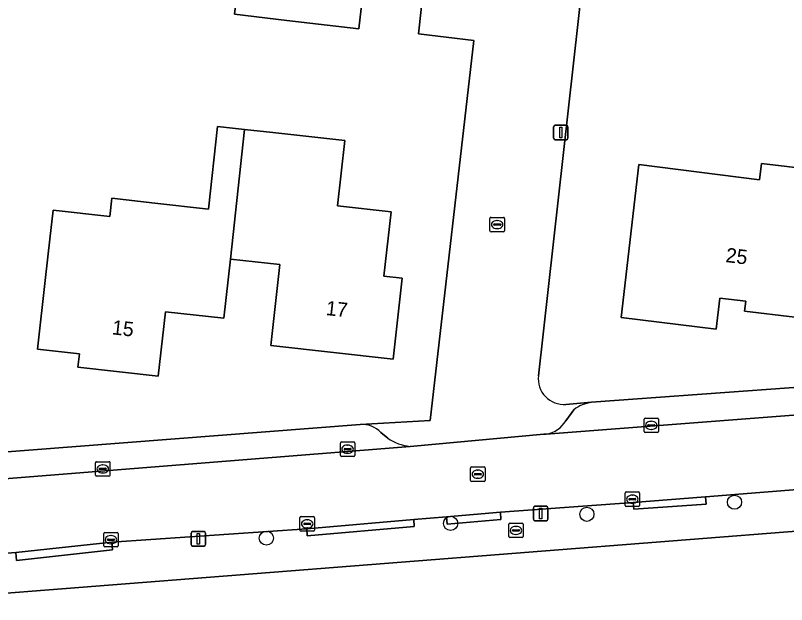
# Model space of a CAD drawing. Extents: x 162396 to 163643, y 386452 to 387406.
# Drawn here: x 163054.3 to 163107.6, y 386559.9 to 386600.6 of the extents above; entities that cross this region are included whole.
import ezdxf

# ---------------------------------------------------------------- set-up
doc = ezdxf.new("R2010")
doc.units = 0
for name, color, linetype in [('IMGEO_Boom', 7, 'Continuous'), ('IMGEO_Brandkraan', 7, 'Continuous'), ('IMGEO_Erf', 7, 'Continuous'), ('IMGEO_Kolk', 7, 'Continuous'), ('IMGEO_Lichtmast', 7, 'Continuous'), ('IMGEO_Pand', 7, 'Continuous'), ('IMGEO_Pand_nummerreeks', 7, 'Continuous'), ('IMGEO_Parkeervlak_open', 7, 'Continuous'), ('IMGEO_Rijbaan_lokaal_open', 7, 'Continuous'), ('IMGEO_Rioolput', 7, 'Continuous'), ('IMGEO_Voetpad_open', 7, 'Continuous')]:
    doc.layers.add(name, color=color, linetype=linetype)

msp = doc.modelspace()

# ---------------------------------------------------------------- linework, layer by layer
at = {"layer": 'IMGEO_Boom'}
for centre in [(163103.966, 386566.988), (163093.767, 386566.156), (163084.356, 386565.527), (163071.63, 386564.507)]:
    msp.add_circle(centre, 0.489, dxfattribs=at)
at = {"layer": 'IMGEO_Brandkraan'}
for p, q in [((163088.446, 386565.542), (163089.298, 386565.542)), ((163088.371, 386564.616), (163088.371, 386565.468)), ((163088.63, 386565.036), (163088.63, 386565.048)), ((163089.068, 386564.999), (163088.67, 386564.999)), ((163088.673, 386565.085), (163089.071, 386565.085)), ((163088.859, 386565.322), (163088.884, 386565.322)), ((163089.114, 386565.048), (163089.114, 386565.036)), ((163089.372, 386565.468), (163089.372, 386564.616)), ((163089.298, 386564.542), (163088.446, 386564.542)), ((163088.882, 386564.762), (163088.857, 386564.762))]:
    msp.add_line(p, q, dxfattribs=at)
for points in [[(163088.446, 386565.542), (163089.298, 386565.542)], [(163088.371, 386564.616), (163088.371, 386565.468)], [(163089.372, 386565.468), (163089.372, 386564.616)], [(163089.298, 386564.542), (163088.446, 386564.542)]]:
    msp.add_lwpolyline(points, dxfattribs=at)
for centre, radius, start, end in [((163088.448, 386565.466), 0.0765, 91.552, 178.448), ((163088.448, 386565.466), 0.0765, 91.552, 178.448), ((163089.296, 386565.466), 0.0765, 1.552, 88.448), ((163089.296, 386565.466), 0.0765, 1.552, 88.448), ((163088.67, 386565.045), 0.0403, 85.8775, 175.7526), ((163088.667, 386565.035), 0.0366, 178.938, 274.7102), ((163089.071, 386565.042), 0.043, 264.8664, 352.4533), ((163089.075, 386565.047), 0.0386, 1.7309, 96.639), ((163088.448, 386564.618), 0.0765, 181.552, 268.448), ((163088.448, 386564.618), 0.0765, 181.552, 268.448), ((163089.296, 386564.618), 0.0765, 271.552, 358.448), ((163089.296, 386564.618), 0.0765, 271.552, 358.448)]:
    msp.add_arc(centre, radius, start, end, dxfattribs=at)
for centre, major_axis, ratio, start_param, end_param in [((163088.858, 386565.042), (-0.387, 0.002), 0.722429, 4.712389, 7.853982), ((163088.883, 386565.042), (-0.39, 0.002), 0.717154, 1.570796, 4.712389)]:
    msp.add_ellipse(centre, major_axis=major_axis, ratio=ratio, start_param=start_param, end_param=end_param, dxfattribs=at)
at = {"layer": 'IMGEO_Erf'}
for points in [[(163153.99, 386599.564), (163154.3, 386600.048), (163147.369, 386604.55), (163132.249, 386614.371), (163098.967, 386635.988), (163097.29, 386637.077), (163090.42, 386575.726)], [(163085.957, 386598.897), (163082.131, 386599.35), (163084.149, 386617.704), (163047.319, 386621.839), (163018.036, 386625.127), (163015.257, 386620.642), (163000, 386596.016), (162999.395, 386595.039), (162995.246, 386588.336)], [(162997.089, 386566.183), (163002.915, 386566.435), (163004.014, 386566.483), (163022.198, 386568.023), (163078.11, 386572.372), (163082.937, 386572.643), (163085.957, 386598.897)], [(163092.322, 386573.754), (163094.081, 386573.893), (163132.203, 386576.666), (163138.934, 386577.308)], [(163139.616, 386567.455), (163000, 386556.492), (162997.872, 386556.325)]]:
    msp.add_lwpolyline(points, dxfattribs=at)
for points in [[(163069.882, 386604.718), (163066.479, 386605.113), (163066.885, 386608.615), (163067.461, 386613.581), (163067.839, 386616.842), (163073.328, 386616.204), (163072.95, 386612.944), (163073.121, 386612.924), (163073.054, 386612.352), (163077.385, 386611.849), (163076.997, 386608.508), (163078.976, 386608.278), (163078.876, 386607.417), (163078.208, 386607.494), (163077.965, 386605.4), (163078.657, 386605.32), (163078.006, 386599.716), (163073.04, 386600.292), (163069.417, 386600.713)], [(163060.807, 386586.737), (163060.947, 386587.994), (163063.925, 386587.664), (163067.626, 386587.254), (163068.258, 386592.966), (163070.126, 386592.759), (163072.07, 386592.544), (163077.039, 386591.994), (163076.538, 386587.463), (163080.245, 386587.053), (163079.753, 386582.609), (163080.998, 386582.471), (163080.38, 386576.878), (163071.935, 386577.812), (163072.554, 386583.414), (163069.151, 386583.79), (163068.699, 386579.705), (163064.649, 386580.153), (163064.247, 386576.515), (163064.157, 386575.703), (163058.609, 386576.317), (163058.711, 386577.241), (163055.828, 386577.56), (163056.378, 386582.53), (163056.669, 386585.159), (163056.892, 386587.171)], [(163121.88, 386589.759), (163120.769, 386580.33), (163114.638, 386581.053), (163114.727, 386581.813), (163112.703, 386582.051), (163112.377, 386579.279), (163108.128, 386579.779), (163104.668, 386580.187), (163104.75, 386580.883), (163102.943, 386581.096), (163102.69, 386578.947), (163096.141, 386579.754), (163097.36, 386590.327), (163105.696, 386589.274), (163105.828, 386590.396), (163109.324, 386589.985), (163109.469, 386591.221)]]:
    msp.add_lwpolyline(points, close=True, dxfattribs=at)
msp.add_arc((163092.185, 386575.525), 1.776, 173.4909, 274.4387, dxfattribs=at)
at = {"layer": 'IMGEO_Kolk'}
for p, q in [((163087.071, 386585.752), (163087.071, 386586.604)), ((163087.146, 386586.678), (163087.998, 386586.678)), ((163087.559, 386586.458), (163087.584, 386586.458)), ((163088.072, 386586.604), (163088.072, 386585.752)), ((163087.33, 386586.172), (163087.33, 386586.184)), ((163087.768, 386586.135), (163087.37, 386586.135)), ((163087.373, 386586.221), (163087.771, 386586.221)), ((163087.582, 386585.898), (163087.557, 386585.898)), ((163087.814, 386586.184), (163087.814, 386586.172)), ((163087.998, 386585.678), (163087.146, 386585.678)), ((163097.718, 386571.874), (163097.718, 386572.726)), ((163097.793, 386572.8), (163098.645, 386572.8)), ((163098.206, 386572.58), (163098.231, 386572.58)), ((163098.719, 386572.726), (163098.719, 386571.874)), ((163097.977, 386572.294), (163097.977, 386572.306)), ((163098.415, 386572.257), (163098.017, 386572.257)), ((163098.02, 386572.343), (163098.418, 386572.343)), ((163098.229, 386572.02), (163098.204, 386572.02)), ((163098.461, 386572.306), (163098.461, 386572.294)), ((163098.645, 386571.8), (163097.793, 386571.8)), ((163076.738, 386570.229), (163076.738, 386571.081)), ((163076.813, 386571.155), (163077.665, 386571.155)), ((163077.226, 386570.935), (163077.251, 386570.935)), ((163077.739, 386571.081), (163077.739, 386570.229)), ((163076.997, 386570.649), (163076.997, 386570.661)), ((163077.435, 386570.612), (163077.037, 386570.612)), ((163077.04, 386570.698), (163077.438, 386570.698)), ((163077.249, 386570.375), (163077.224, 386570.375)), ((163077.481, 386570.661), (163077.481, 386570.649)), ((163059.899, 386569.791), (163060.751, 386569.791)), ((163077.665, 386570.155), (163076.813, 386570.155)), ((163059.824, 386568.865), (163059.824, 386569.717)), ((163060.083, 386569.285), (163060.083, 386569.297)), ((163060.521, 386569.248), (163060.123, 386569.248)), ((163060.126, 386569.334), (163060.524, 386569.334)), ((163060.312, 386569.571), (163060.337, 386569.571)), ((163060.567, 386569.297), (163060.567, 386569.285)), ((163060.825, 386569.717), (163060.825, 386568.865)), ((163060.751, 386568.791), (163059.899, 386568.791)), ((163060.335, 386569.011), (163060.31, 386569.011)), ((163096.484, 386567.696), (163097.336, 386567.696)), ((163096.409, 386566.77), (163096.409, 386567.622)), ((163096.668, 386567.19), (163096.668, 386567.202)), ((163097.106, 386567.153), (163096.708, 386567.153)), ((163096.711, 386567.239), (163097.109, 386567.239)), ((163096.897, 386567.476), (163096.922, 386567.476)), ((163097.152, 386567.202), (163097.152, 386567.19)), ((163097.41, 386567.622), (163097.41, 386566.77)), ((163097.336, 386566.696), (163096.484, 386566.696)), ((163096.92, 386566.916), (163096.895, 386566.916)), ((163073.948, 386565.065), (163073.948, 386565.917)), ((163074.023, 386565.991), (163074.875, 386565.991)), ((163074.25, 386565.534), (163074.648, 386565.534)), ((163074.436, 386565.771), (163074.461, 386565.771)), ((163074.949, 386565.917), (163074.949, 386565.065)), ((163074.875, 386564.991), (163074.023, 386564.991)), ((163074.207, 386565.485), (163074.207, 386565.497)), ((163074.645, 386565.448), (163074.247, 386565.448)), ((163074.459, 386565.211), (163074.434, 386565.211)), ((163074.691, 386565.497), (163074.691, 386565.485)), ((163060.391, 386563.972), (163060.391, 386564.824)), ((163060.466, 386564.898), (163061.318, 386564.898)), ((163060.693, 386564.441), (163061.091, 386564.441)), ((163060.879, 386564.678), (163060.904, 386564.678)), ((163061.392, 386564.824), (163061.392, 386563.972)), ((163060.65, 386564.392), (163060.65, 386564.404)), ((163061.088, 386564.355), (163060.69, 386564.355)), ((163060.902, 386564.118), (163060.877, 386564.118)), ((163061.134, 386564.404), (163061.134, 386564.392)), ((163061.318, 386563.898), (163060.466, 386563.898))]:
    msp.add_line(p, q, dxfattribs=at)
for points in [[(163087.071, 386585.752), (163087.071, 386586.604)], [(163087.146, 386586.678), (163087.998, 386586.678)], [(163088.072, 386586.604), (163088.072, 386585.752)], [(163087.998, 386585.678), (163087.146, 386585.678)], [(163097.718, 386571.874), (163097.718, 386572.726)], [(163097.793, 386572.8), (163098.645, 386572.8)], [(163098.719, 386572.726), (163098.719, 386571.874)], [(163098.645, 386571.8), (163097.793, 386571.8)], [(163076.738, 386570.229), (163076.738, 386571.081)], [(163076.813, 386571.155), (163077.665, 386571.155)], [(163077.739, 386571.081), (163077.739, 386570.229)], [(163059.899, 386569.791), (163060.751, 386569.791)], [(163077.665, 386570.155), (163076.813, 386570.155)], [(163059.824, 386568.865), (163059.824, 386569.717)], [(163060.825, 386569.717), (163060.825, 386568.865)], [(163060.751, 386568.791), (163059.899, 386568.791)], [(163096.484, 386567.696), (163097.336, 386567.696)], [(163096.409, 386566.77), (163096.409, 386567.622)], [(163097.41, 386567.622), (163097.41, 386566.77)], [(163097.336, 386566.696), (163096.484, 386566.696)], [(163073.948, 386565.065), (163073.948, 386565.917)], [(163074.023, 386565.991), (163074.875, 386565.991)], [(163074.949, 386565.917), (163074.949, 386565.065)], [(163074.875, 386564.991), (163074.023, 386564.991)], [(163060.391, 386563.972), (163060.391, 386564.824)], [(163060.466, 386564.898), (163061.318, 386564.898)], [(163061.392, 386564.824), (163061.392, 386563.972)], [(163061.318, 386563.898), (163060.466, 386563.898)]]:
    msp.add_lwpolyline(points, dxfattribs=at)
for centre, radius, start, end in [((163087.148, 386586.602), 0.0765, 91.552, 178.448), ((163087.148, 386586.602), 0.0765, 91.552, 178.448), ((163087.996, 386586.602), 0.0765, 1.552, 88.448), ((163087.996, 386586.602), 0.0765, 1.552, 88.448), ((163087.148, 386585.754), 0.0765, 181.552, 268.448), ((163087.148, 386585.754), 0.0765, 181.552, 268.448), ((163087.37, 386586.181), 0.0403, 85.8775, 175.7526), ((163087.367, 386586.171), 0.0366, 178.938, 274.7102), ((163087.771, 386586.178), 0.043, 264.8664, 352.4533), ((163087.775, 386586.183), 0.0386, 1.7309, 96.639), ((163087.996, 386585.754), 0.0765, 271.552, 358.448), ((163087.996, 386585.754), 0.0765, 271.552, 358.448), ((163097.795, 386572.724), 0.0765, 91.552, 178.448), ((163097.795, 386572.724), 0.0765, 91.552, 178.448), ((163098.643, 386572.724), 0.0765, 1.552, 88.448), ((163098.643, 386572.724), 0.0765, 1.552, 88.448), ((163098.017, 386572.303), 0.0403, 85.8775, 175.7526), ((163098.014, 386572.293), 0.0366, 178.938, 274.7102), ((163098.418, 386572.3), 0.043, 264.8664, 352.4533), ((163098.422, 386572.305), 0.0386, 1.7309, 96.639), ((163097.795, 386571.876), 0.0765, 181.552, 268.448), ((163097.795, 386571.876), 0.0765, 181.552, 268.448), ((163098.643, 386571.876), 0.0765, 271.552, 358.448), ((163098.643, 386571.876), 0.0765, 271.552, 358.448), ((163076.815, 386571.079), 0.0765, 91.552, 178.448), ((163076.815, 386571.079), 0.0765, 91.552, 178.448), ((163077.663, 386571.079), 0.0765, 1.552, 88.448), ((163077.663, 386571.079), 0.0765, 1.552, 88.448), ((163077.037, 386570.658), 0.0403, 85.8775, 175.7526), ((163077.034, 386570.648), 0.0366, 178.938, 274.7102), ((163077.438, 386570.655), 0.043, 264.8664, 352.4533), ((163077.442, 386570.66), 0.0386, 1.7309, 96.639), ((163059.901, 386569.715), 0.0765, 91.552, 178.448), ((163059.901, 386569.715), 0.0765, 91.552, 178.448), ((163060.749, 386569.715), 0.0765, 1.552, 88.448), ((163060.749, 386569.715), 0.0765, 1.552, 88.448), ((163076.815, 386570.231), 0.0765, 181.552, 268.448), ((163076.815, 386570.231), 0.0765, 181.552, 268.448), ((163077.663, 386570.231), 0.0765, 271.552, 358.448), ((163077.663, 386570.231), 0.0765, 271.552, 358.448), ((163060.123, 386569.294), 0.0403, 85.8775, 175.7526), ((163060.12, 386569.284), 0.0366, 178.938, 274.7102), ((163060.524, 386569.291), 0.043, 264.8664, 352.4533), ((163060.528, 386569.296), 0.0386, 1.7309, 96.639), ((163059.901, 386568.867), 0.0765, 181.552, 268.448), ((163059.901, 386568.867), 0.0765, 181.552, 268.448), ((163060.749, 386568.867), 0.0765, 271.552, 358.448), ((163060.749, 386568.867), 0.0765, 271.552, 358.448), ((163096.486, 386567.62), 0.0765, 91.552, 178.448), ((163096.486, 386567.62), 0.0765, 91.552, 178.448), ((163097.334, 386567.62), 0.0765, 1.552, 88.448), ((163097.334, 386567.62), 0.0765, 1.552, 88.448), ((163096.708, 386567.199), 0.0403, 85.8775, 175.7526), ((163096.705, 386567.189), 0.0366, 178.938, 274.7102), ((163097.109, 386567.196), 0.043, 264.8664, 352.4533), ((163097.113, 386567.201), 0.0386, 1.7309, 96.639), ((163096.486, 386566.772), 0.0765, 181.552, 268.448), ((163096.486, 386566.772), 0.0765, 181.552, 268.448), ((163097.334, 386566.772), 0.0765, 271.552, 358.448), ((163097.334, 386566.772), 0.0765, 271.552, 358.448), ((163074.025, 386565.915), 0.0765, 91.552, 178.448), ((163074.025, 386565.915), 0.0765, 91.552, 178.448), ((163074.247, 386565.494), 0.0403, 85.8775, 175.7526), ((163074.652, 386565.496), 0.0386, 1.7309, 96.639), ((163074.873, 386565.915), 0.0765, 1.552, 88.448), ((163074.873, 386565.915), 0.0765, 1.552, 88.448), ((163074.025, 386565.067), 0.0765, 181.552, 268.448), ((163074.025, 386565.067), 0.0765, 181.552, 268.448), ((163074.244, 386565.484), 0.0366, 178.938, 274.7102), ((163074.648, 386565.491), 0.043, 264.8664, 352.4533), ((163074.873, 386565.067), 0.0765, 271.552, 358.448), ((163074.873, 386565.067), 0.0765, 271.552, 358.448), ((163060.468, 386564.822), 0.0765, 91.552, 178.448), ((163060.468, 386564.822), 0.0765, 91.552, 178.448), ((163060.69, 386564.401), 0.0403, 85.8775, 175.7526), ((163061.095, 386564.403), 0.0386, 1.7309, 96.639), ((163061.316, 386564.822), 0.0765, 1.552, 88.448), ((163061.316, 386564.822), 0.0765, 1.552, 88.448), ((163060.468, 386563.974), 0.0765, 181.552, 268.448), ((163060.468, 386563.974), 0.0765, 181.552, 268.448), ((163060.687, 386564.391), 0.0366, 178.938, 274.7102), ((163061.091, 386564.398), 0.043, 264.8664, 352.4533), ((163061.316, 386563.974), 0.0765, 271.552, 358.448), ((163061.316, 386563.974), 0.0765, 271.552, 358.448)]:
    msp.add_arc(centre, radius, start, end, dxfattribs=at)
for centre, major_axis, ratio, start_param, end_param in [((163087.558, 386586.178), (-0.387, 0.002), 0.722429, 4.712389, 7.853982), ((163087.583, 386586.178), (-0.39, 0.002), 0.717154, 1.570796, 4.712389), ((163098.205, 386572.3), (-0.387, 0.002), 0.722429, 4.712389, 7.853982), ((163098.23, 386572.3), (-0.39, 0.002), 0.717154, 1.570796, 4.712389), ((163077.225, 386570.655), (-0.387, 0.002), 0.722429, 4.712389, 7.853982), ((163077.25, 386570.655), (-0.39, 0.002), 0.717154, 1.570796, 4.712389), ((163060.311, 386569.291), (-0.387, 0.002), 0.722429, 4.712389, 7.853982), ((163060.336, 386569.291), (-0.39, 0.002), 0.717154, 1.570796, 4.712389), ((163096.896, 386567.196), (-0.387, 0.002), 0.722429, 4.712389, 7.853982), ((163096.921, 386567.196), (-0.39, 0.002), 0.717154, 1.570796, 4.712389), ((163074.435, 386565.491), (-0.387, 0.002), 0.722429, 4.712389, 7.853982), ((163074.46, 386565.491), (-0.39, 0.002), 0.717154, 1.570796, 4.712389), ((163060.878, 386564.398), (-0.387, 0.002), 0.722429, 4.712389, 7.853982), ((163060.903, 386564.398), (-0.39, 0.002), 0.717154, 1.570796, 4.712389)]:
    msp.add_ellipse(centre, major_axis=major_axis, ratio=ratio, start_param=start_param, end_param=end_param, dxfattribs=at)
at = {"layer": 'IMGEO_Lichtmast'}
for p, q in [((163091.47, 386592.143), (163091.47, 386592.943)), ((163091.47, 386592.943), (163091.47, 386592.143)), ((163091.57, 386593.043), (163092.36, 386593.043)), ((163092.36, 386593.043), (163091.57, 386593.043)), ((163092.46, 386592.943), (163092.46, 386592.143)), ((163092.46, 386592.143), (163092.46, 386592.943)), ((163092.36, 386592.043), (163091.57, 386592.043)), ((163091.57, 386592.043), (163092.36, 386592.043)), ((163090.08, 386565.809), (163090.08, 386566.609)), ((163090.08, 386566.609), (163090.08, 386565.809)), ((163090.18, 386566.709), (163090.97, 386566.709)), ((163090.97, 386566.709), (163090.18, 386566.709)), ((163091.07, 386566.609), (163091.07, 386565.809)), ((163091.07, 386565.809), (163091.07, 386566.609)), ((163090.97, 386565.709), (163090.18, 386565.709)), ((163090.18, 386565.709), (163090.97, 386565.709)), ((163066.432, 386564.059), (163066.432, 386564.859)), ((163066.432, 386564.859), (163066.432, 386564.059)), ((163066.532, 386564.959), (163067.322, 386564.959)), ((163067.322, 386564.959), (163066.532, 386564.959)), ((163067.422, 386564.859), (163067.422, 386564.059)), ((163067.422, 386564.059), (163067.422, 386564.859)), ((163067.322, 386563.959), (163066.532, 386563.959)), ((163066.532, 386563.959), (163067.322, 386563.959))]:
    msp.add_line(p, q, dxfattribs=at)
for points in [[(163091.89, 386592.918), (163092.04, 386592.918), (163092.04, 386592.168), (163091.89, 386592.168), (163091.89, 386592.918)], [(163090.5, 386566.584), (163090.65, 386566.584), (163090.65, 386565.834), (163090.5, 386565.834), (163090.5, 386566.584)], [(163066.852, 386564.834), (163067.002, 386564.834), (163067.002, 386564.084), (163066.852, 386564.084), (163066.852, 386564.834)]]:
    msp.add_lwpolyline(points, dxfattribs=at)
for centre, start, end in [((163091.57, 386592.943), 90, 180), ((163091.57, 386592.943), 90, 180), ((163092.36, 386592.943), 0, 90), ((163092.36, 386592.943), 360, 90), ((163091.57, 386592.143), 180, 270), ((163091.57, 386592.143), 180, 270), ((163092.36, 386592.143), 270, 0), ((163092.36, 386592.143), 270, 0), ((163090.18, 386566.609), 90, 180), ((163090.18, 386566.609), 90, 180), ((163090.97, 386566.609), 0, 90), ((163090.97, 386566.609), 360, 90), ((163090.18, 386565.809), 180, 270), ((163090.18, 386565.809), 180, 270), ((163090.97, 386565.809), 270, 0), ((163090.97, 386565.809), 270, 0), ((163066.532, 386564.859), 90, 180), ((163066.532, 386564.859), 90, 180), ((163067.322, 386564.859), 0, 90), ((163067.322, 386564.859), 360, 90), ((163066.532, 386564.059), 180, 270), ((163066.532, 386564.059), 180, 270), ((163067.322, 386564.059), 270, 0), ((163067.322, 386564.059), 270, 0)]:
    msp.add_arc(centre, 0.1, start, end, dxfattribs=at)
at = {"layer": 'IMGEO_Pand'}
for points in [[(163078.976, 386608.278), (163076.997, 386608.508), (163077.385, 386611.849), (163073.054, 386612.352), (163073.121, 386612.924), (163072.95, 386612.944), (163067.461, 386613.581), (163066.885, 386608.615), (163066.479, 386605.113), (163069.882, 386604.718), (163069.417, 386600.713), (163073.04, 386600.292), (163078.006, 386599.716), (163078.657, 386605.32), (163077.965, 386605.4), (163078.208, 386607.494), (163078.876, 386607.417)], [(163063.925, 386587.664), (163060.947, 386587.994), (163060.807, 386586.737), (163056.892, 386587.171), (163056.669, 386585.159), (163056.378, 386582.53), (163055.828, 386577.56), (163058.711, 386577.241), (163058.609, 386576.317), (163064.157, 386575.703), (163064.247, 386576.515), (163064.649, 386580.153), (163068.699, 386579.705), (163069.151, 386583.79), (163070.126, 386592.759), (163068.258, 386592.966), (163067.626, 386587.254)], [(163070.126, 386592.759), (163069.151, 386583.79), (163072.554, 386583.414), (163071.935, 386577.812), (163080.38, 386576.878), (163080.998, 386582.471), (163079.753, 386582.609), (163080.245, 386587.053), (163076.538, 386587.463), (163077.039, 386591.994), (163072.07, 386592.544)], [(163109.324, 386589.985), (163105.828, 386590.396), (163105.696, 386589.274), (163097.36, 386590.327), (163096.141, 386579.754), (163102.69, 386578.947), (163102.943, 386581.096), (163104.75, 386580.883), (163104.668, 386580.187), (163108.128, 386579.779)]]:
    msp.add_lwpolyline(points, close=True, dxfattribs=at)
at = {"layer": 'IMGEO_Parkeervlak_open'}
for points in [[(163132.203, 386576.666), (163094.081, 386573.893)], [(163090.964, 386571.703), (163135.627, 386575.115)], [(163092.866, 386573.385), (163092.319, 386572.623)], [(163078.116, 386572.369), (163078.11, 386572.372), (163022.198, 386568.023), (163004.014, 386566.483), (163002.915, 386566.435)], [(163080.013, 386571.423), (163079.532, 386571.807)], [(162999.956, 386564.347), (163000.058, 386564.345), (163081.567, 386570.85)]]:
    msp.add_lwpolyline(points, dxfattribs=at)
for centre, radius, start, end in [((163094.546, 386571.073), 2.858, 99.3703, 126.01), ((163090.694, 386573.558), 1.875, 278.2728, 330.0776), ((163078.221, 386570.569), 1.803, 43.3625, 93.3419), ((163081.856, 386574.028), 3.191, 234.7202, 264.7993)]:
    msp.add_arc(centre, radius, start, end, dxfattribs=at)
at = {"layer": 'IMGEO_Rijbaan_lokaal_open'}
for points in [[(163138.278, 386575.331), (163135.627, 386575.115), (163090.964, 386571.703), (163090.794, 386571.688), (163081.567, 386570.85), (163000.058, 386564.345), (162999.956, 386564.347), (162997.394, 386564.134), (162984.188, 386560.035), (162983.567, 386559.613), (162952.347, 386538.426)], [(163020.857, 386561.073), (163036.802, 386562.095), (163040.949, 386562.483), (163054.314, 386563.512), (163060.944, 386564.22), (163074.412, 386565.159), (163081.812, 386565.794), (163084.079, 386565.981), (163087.793, 386566.294), (163096.974, 386566.98), (163101.964, 386567.36), (163118.7, 386568.695), (163124.883, 386569.21), (163138.986, 386570.276), (163139.978, 386570.426), (163141.507, 386570.918), (163142.286, 386571.231), (163142.946, 386571.563), (163143.618, 386571.936), (163144.218, 386572.324), (163144.729, 386572.764), (163145.792, 386573.901)]]:
    msp.add_lwpolyline(points, dxfattribs=at)
at = {"layer": 'IMGEO_Rioolput'}
for p, q in [((163085.736, 386568.5), (163085.736, 386569.352)), ((163085.811, 386569.426), (163086.663, 386569.426)), ((163086.737, 386569.352), (163086.737, 386568.5)), ((163085.995, 386568.92), (163085.995, 386568.932)), ((163086.433, 386568.883), (163086.035, 386568.883)), ((163086.038, 386568.969), (163086.436, 386568.969)), ((163086.224, 386569.206), (163086.249, 386569.206)), ((163086.479, 386568.932), (163086.479, 386568.92)), ((163086.663, 386568.426), (163085.811, 386568.426)), ((163086.247, 386568.646), (163086.222, 386568.646))]:
    msp.add_line(p, q, dxfattribs=at)
for points in [[(163085.736, 386568.5), (163085.736, 386569.352)], [(163085.811, 386569.426), (163086.663, 386569.426)], [(163086.737, 386569.352), (163086.737, 386568.5)], [(163086.663, 386568.426), (163085.811, 386568.426)]]:
    msp.add_lwpolyline(points, dxfattribs=at)
for centre, radius, start, end in [((163085.813, 386569.35), 0.0765, 91.552, 178.448), ((163085.813, 386569.35), 0.0765, 91.552, 178.448), ((163086.661, 386569.35), 0.0765, 1.552, 88.448), ((163086.661, 386569.35), 0.0765, 1.552, 88.448), ((163086.035, 386568.929), 0.0403, 85.8775, 175.7526), ((163086.032, 386568.919), 0.0366, 178.938, 274.7102), ((163086.436, 386568.926), 0.043, 264.8664, 352.4533), ((163086.44, 386568.931), 0.0386, 1.7309, 96.639), ((163085.813, 386568.502), 0.0765, 181.552, 268.448), ((163085.813, 386568.502), 0.0765, 181.552, 268.448), ((163086.661, 386568.502), 0.0765, 271.552, 358.448), ((163086.661, 386568.502), 0.0765, 271.552, 358.448)]:
    msp.add_arc(centre, radius, start, end, dxfattribs=at)
for centre, major_axis, ratio, start_param, end_param in [((163086.223, 386568.926), (-0.387, 0.002), 0.722429, 4.712389, 7.853982), ((163086.248, 386568.926), (-0.39, 0.002), 0.717154, 1.570796, 4.712389)]:
    msp.add_ellipse(centre, major_axis=major_axis, ratio=ratio, start_param=start_param, end_param=end_param, dxfattribs=at)
at = {"layer": 'IMGEO_Voetpad_open'}
for points in [[(163097.29, 386637.077), (163097.523, 386638.37), (163094.885, 386638.711), (163094.455, 386638.702), (163092.306, 386619.818), (163084.452, 386620.703), (163084.149, 386617.704), (163082.131, 386599.35), (163085.957, 386598.897), (163082.937, 386572.643), (163078.11, 386572.372), (163078.116, 386572.369)], [(163090.42, 386575.726), (163097.29, 386637.077)], [(163094.081, 386573.893), (163092.322, 386573.754)], [(163092.319, 386572.623), (163092.866, 386573.385)], [(163079.532, 386571.807), (163080.013, 386571.423)], [(163081.567, 386570.85), (163090.794, 386571.688), (163090.964, 386571.703)], [(163118.7, 386568.695), (163101.964, 386567.36), (163102, 386566.862), (163097.009, 386566.501), (163096.974, 386566.98), (163087.793, 386566.294), (163087.83, 386565.796), (163084.116, 386565.483), (163084.079, 386565.981), (163081.812, 386565.794), (163081.848, 386565.322), (163074.449, 386564.673), (163074.412, 386565.159), (163060.944, 386564.22), (163060.987, 386563.696), (163054.359, 386562.963), (163054.314, 386563.512), (163040.949, 386562.483), (163040.993, 386561.923), (163036.846, 386561.541), (163036.802, 386562.095), (163020.857, 386561.073)], [(162997.872, 386556.325), (163000, 386556.492), (163139.616, 386567.455)]]:
    msp.add_lwpolyline(points, dxfattribs=at)
for points in [[(163101.964, 386567.36), (163096.974, 386566.98), (163097.009, 386566.501), (163102, 386566.862)], [(163087.793, 386566.294), (163084.079, 386565.981), (163084.116, 386565.483), (163087.83, 386565.796)], [(163081.848, 386565.322), (163081.812, 386565.794), (163074.412, 386565.159), (163074.449, 386564.673)], [(163060.987, 386563.696), (163060.944, 386564.22), (163054.314, 386563.512), (163054.359, 386562.963)]]:
    msp.add_lwpolyline(points, close=True, dxfattribs=at)
for centre, radius, start, end in [((163092.185, 386575.525), 1.776, 173.4909, 274.4387), ((163094.546, 386571.073), 2.858, 99.3703, 126.01), ((163090.694, 386573.558), 1.875, 278.2728, 330.0776), ((163078.221, 386570.569), 1.803, 43.3625, 93.3419), ((163081.856, 386574.028), 3.191, 234.7202, 264.7993)]:
    msp.add_arc(centre, radius, start, end, dxfattribs=at)

# ---------------------------------------------------------------- texts
at = {"layer": 'IMGEO_Pand_nummerreeks'}
for s, rotation, p in [('25', 353.2773, (163103.321, 386583.59)), ('17', 353.6888, (163075.704, 386579.93)), ('15', 353.6847, (163060.93, 386578.595))]:
    msp.add_text(s, height=1, rotation=rotation, dxfattribs=at).set_placement(p)

doc.saveas('drawing.dxf')
